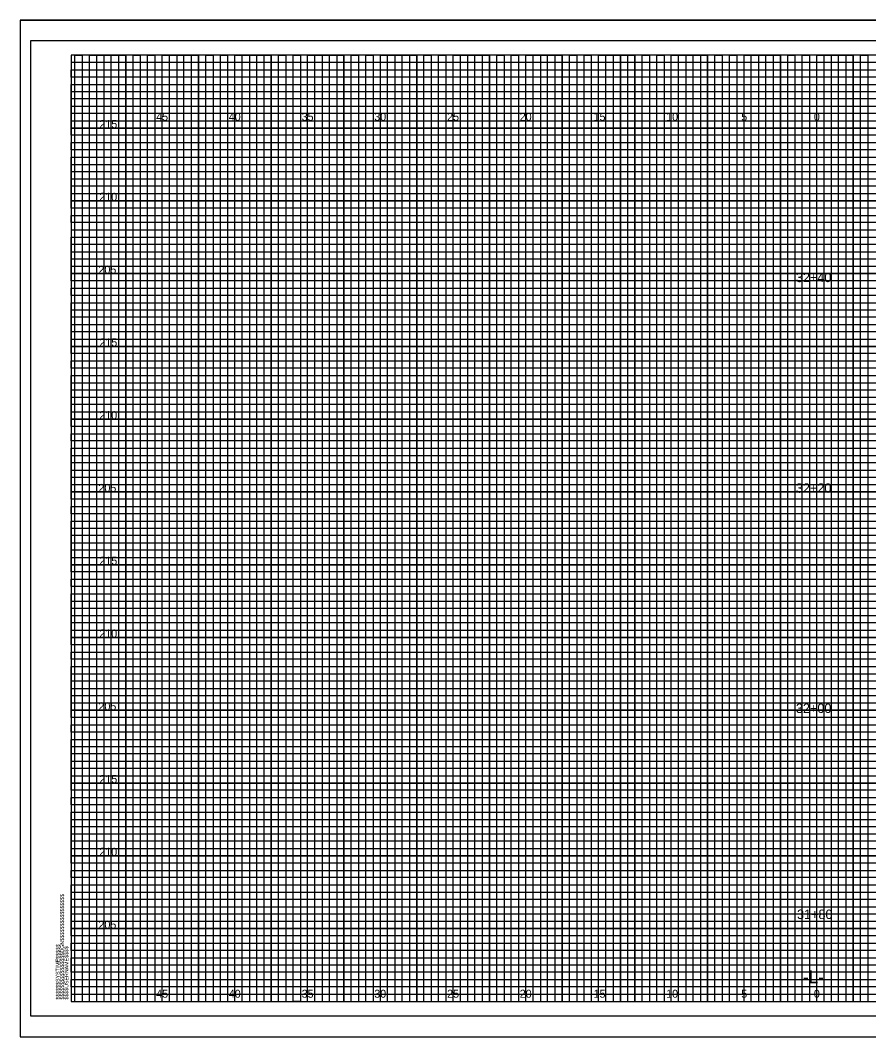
# Model space of a CAD drawing. Extents: x -4 to 103, y -2 to 6583.
# Drawn here: x -3.5 to 54.8, y 2122.3 to 2192.2 of the extents above; entities that cross this region are included whole.
import ezdxf

# ---------------------------------------------------------------- set-up
doc = ezdxf.new("R2010")
doc.units = 0
for name, color, linetype in [('Prop XS Alignment Label', 7, 'Continuous'), ('Prop XS Elevation Labels', 7, 'Continuous'), ('Prop XS Offset Labels', 7, 'Continuous'), ('Prop XS Station Labels', 7, 'Continuous'), ('Sheet Cross Section CELL', 7, 'Continuous'), ('Sheet Cross Section Grid Major CELL', 7, 'Continuous'), ('Sheet Cross Section Grid Middle CELL', 7, 'Continuous'), ('Sheet Cutting Line CELL', 7, 'Continuous'), ('Sheet DOT Grid CELL', 7, 'Continuous'), ('Sheet Plot Border Inside CELL', 7, 'Continuous'), ('Sheet Plot Border Outside CELL', 7, 'Continuous')]:
    doc.layers.add(name, color=color, linetype=linetype)

msp = doc.modelspace()

# ---------------------------------------------------------------- linework, layer by layer
at = {"layer": 'Sheet Cross Section CELL'}
msp.add_lwpolyline([(102.5, 2189.75), (0, 2189.75), (0, 2124.75), (102.5, 2124.75)], close=True, dxfattribs=at)
at = {"layer": 'Sheet Cross Section Grid Major CELL'}
for points in [[(1.25, 2124.75), (1.25, 2189.75), (3.75, 2189.75), (3.75, 2124.75), (6.25, 2124.75), (6.25, 2189.75), (8.75, 2189.75), (8.75, 2124.75), (11.25, 2124.75), (11.25, 2189.75), (13.75, 2189.75), (13.75, 2124.75), (16.25, 2124.75), (16.25, 2189.75), (18.75, 2189.75), (18.75, 2124.75), (21.25, 2124.75), (21.25, 2189.75), (23.75, 2189.75), (23.75, 2124.75), (26.25, 2124.75), (26.25, 2189.75), (28.75, 2189.75), (28.75, 2124.75), (31.25, 2124.75), (31.25, 2189.75), (33.75, 2189.75), (33.75, 2124.75), (36.25, 2124.75), (36.25, 2189.75), (38.75, 2189.75), (38.75, 2124.75), (41.25, 2124.75), (41.25, 2189.75), (43.75, 2189.75), (43.75, 2124.75), (46.25, 2124.75), (46.25, 2189.75), (48.75, 2189.75), (48.75, 2124.75), (51.25, 2124.75), (51.25, 2189.75), (53.75, 2189.75), (53.75, 2124.75)], [(102.5, 2184.75), (0, 2184.75), (0, 2187.25), (74.25, 2187.25)], [(102.5, 2179.75), (0, 2179.75), (0, 2182.25), (102.5, 2182.25)], [(102.5, 2174.75), (0, 2174.75), (0, 2177.25), (102.5, 2177.25)], [(102.5, 2169.75), (0, 2169.75), (0, 2172.25), (102.5, 2172.25)], [(102.5, 2164.75), (0, 2164.75), (0, 2167.25), (102.5, 2167.25)], [(102.5, 2159.75), (0, 2159.75), (0, 2162.25), (102.5, 2162.25)], [(102.5, 2154.75), (0, 2154.75), (0, 2157.25), (102.5, 2157.25)], [(102.5, 2149.75), (0, 2149.75), (0, 2152.25), (102.5, 2152.25)], [(102.5, 2144.75), (0, 2144.75), (0, 2147.25), (102.5, 2147.25)], [(102.5, 2139.75), (0, 2139.75), (0, 2142.25), (102.5, 2142.25)], [(102.5, 2134.75), (0, 2134.75), (0, 2137.25), (102.5, 2137.25)], [(102.5, 2129.75), (0, 2129.75), (0, 2132.25), (102.5, 2132.25)], [(0, 2127.25), (102.5, 2127.25)]]:
    msp.add_lwpolyline(points, dxfattribs=at)
at = {"layer": 'Sheet Cross Section Grid Middle CELL'}
for points in [[(0.25, 2124.75), (0.25, 2189.75), (0.75, 2189.75), (0.75, 2124.75), (1.75, 2124.75), (1.75, 2189.75), (2.25, 2189.75), (2.25, 2124.75), (2.75, 2124.75), (2.75, 2189.75), (3.25, 2189.75), (3.25, 2124.75), (4.25, 2124.75), (4.25, 2189.75), (4.75, 2189.75), (4.75, 2124.75), (5.25, 2124.75), (5.25, 2189.75), (5.75, 2189.75), (5.75, 2124.75), (6.75, 2124.75), (6.75, 2189.75), (7.25, 2189.75), (7.25, 2124.75), (7.75, 2124.75), (7.75, 2189.75), (8.25, 2189.75), (8.25, 2124.75), (9.25, 2124.75), (9.25, 2189.75), (9.75, 2189.75), (9.75, 2124.75), (10.25, 2124.75), (10.25, 2189.75), (10.75, 2189.75), (10.75, 2124.75), (11.75, 2124.75), (11.75, 2189.75), (12.25, 2189.75), (12.25, 2124.75), (12.75, 2124.75), (12.75, 2189.75), (13.25, 2189.75), (13.25, 2124.75), (14.25, 2124.75), (14.25, 2189.75), (14.75, 2189.75), (14.75, 2124.75), (15.75, 2124.75), (15.25, 2124.75), (15.25, 2189.75), (15.75, 2189.75), (15.75, 2124.75), (16.75, 2124.75), (16.75, 2189.75), (17.25, 2189.75), (17.25, 2124.75), (17.75, 2124.75), (17.75, 2189.75), (18.25, 2189.75), (18.25, 2124.75), (19.25, 2124.75), (19.25, 2189.75), (19.75, 2189.75), (19.75, 2124.75), (20.25, 2124.75), (20.25, 2189.75), (20.75, 2189.75), (20.75, 2124.75), (21.75, 2124.75), (21.75, 2189.75), (22.25, 2189.75), (22.25, 2124.75), (22.75, 2124.75), (22.75, 2189.75), (23.25, 2189.75), (23.25, 2124.75), (24.25, 2124.75), (24.25, 2189.75), (24.75, 2189.75), (24.75, 2124.75), (25.25, 2124.75), (25.25, 2189.75), (25.75, 2189.75), (25.75, 2124.75), (26.75, 2124.75), (26.75, 2189.75), (27.25, 2189.75), (27.25, 2124.75), (27.75, 2124.75), (27.75, 2189.75), (28.25, 2189.75), (28.25, 2124.75), (29.25, 2124.75), (29.25, 2189.75), (29.75, 2189.75), (29.75, 2124.75), (30.25, 2124.75), (30.25, 2189.75), (30.75, 2189.75), (30.75, 2124.75)], [(30.75, 2124.75), (31.75, 2124.75), (31.75, 2189.75), (32.25, 2189.75), (32.25, 2124.75), (32.75, 2124.75), (32.75, 2189.75), (33.25, 2189.75), (33.25, 2124.75), (34.25, 2124.75), (34.25, 2189.75), (34.75, 2189.75), (34.75, 2124.75), (35.25, 2124.75), (35.25, 2189.75), (35.75, 2189.75), (35.75, 2124.75), (36.75, 2124.75), (36.75, 2189.75), (37.25, 2189.75), (37.25, 2124.75), (37.75, 2124.75), (37.75, 2189.75), (37.75, 2124.75)], [(38.25, 2189.75), (38.25, 2124.75), (39.25, 2124.75), (39.25, 2189.75), (39.75, 2189.75), (39.75, 2124.75), (40.25, 2124.75), (40.25, 2189.75), (40.75, 2189.75), (40.75, 2124.75), (41.75, 2124.75), (41.75, 2189.75), (42.25, 2189.75), (42.25, 2124.75), (42.75, 2124.75), (42.75, 2189.75), (43.25, 2189.75), (43.25, 2124.75), (43.75, 2124.75), (44.25, 2124.75), (44.25, 2189.75), (44.75, 2189.75), (44.75, 2124.75), (45.25, 2124.75), (45.25, 2189.75), (45.75, 2189.75), (45.75, 2124.75), (46.75, 2124.75), (46.75, 2189.75), (47.25, 2189.75), (47.25, 2124.75), (47.75, 2124.75), (47.75, 2189.75), (48.25, 2189.75), (48.25, 2124.75), (49.25, 2124.75), (49.25, 2189.75), (49.75, 2189.75), (49.75, 2124.75), (50.25, 2124.75), (50.25, 2189.75), (50.75, 2189.75), (50.75, 2124.75), (51.75, 2124.75), (51.75, 2189.75), (52.25, 2189.75), (52.25, 2124.75), (52.75, 2124.75), (52.75, 2189.75), (53.25, 2189.75), (53.25, 2124.75), (54.25, 2124.75), (54.25, 2189.75), (54.75, 2189.75), (54.75, 2124.75), (55.25, 2124.75)], [(0, 2186.75), (0, 2187.75), (74.25, 2187.75), (74.25, 2188.25), (0, 2188.25), (0, 2188.75), (74.25, 2188.75), (74.25, 2189.25), (0, 2189.25)], [(102.5, 2186.75), (0, 2186.75)], [(102.5, 2185.75), (0, 2185.75), (0, 2186.25), (102.5, 2186.25)], [(102.5, 2184.25), (0, 2184.25), (0, 2185.25), (102.5, 2185.25)], [(102.5, 2183.25), (0, 2183.25), (0, 2183.75), (102.5, 2183.75)], [(102.5, 2181.75), (0, 2181.75), (0, 2182.75), (102.5, 2182.75)], [(102.5, 2180.75), (0, 2180.75), (0, 2181.25), (102.5, 2181.25)], [(102.5, 2179.25), (0, 2179.25), (0, 2180.25), (102.5, 2180.25)], [(102.5, 2178.25), (0, 2178.25), (0, 2178.75), (102.5, 2178.75)], [(0, 2177.75), (102.5, 2177.75)], [(102.5, 2176.75), (0, 2176.75)], [(102.5, 2175.75), (0, 2175.75), (0, 2176.25), (102.5, 2176.25)], [(102.5, 2174.25), (0, 2174.25), (0, 2175.25), (102.5, 2175.25)], [(102.5, 2173.25), (0, 2173.25), (0, 2173.75), (102.5, 2173.75)], [(102.5, 2171.75), (0, 2171.75), (0, 2172.75), (102.5, 2172.75)], [(102.5, 2170.75), (0, 2170.75), (0, 2171.25), (102.5, 2171.25)], [(102.5, 2169.25), (0, 2169.25), (0, 2170.25), (102.5, 2170.25)], [(102.5, 2168.25), (0, 2168.25), (0, 2168.75), (102.5, 2168.75)], [(102.5, 2166.75), (0, 2166.75), (0, 2167.75), (102.5, 2167.75)], [(102.5, 2165.75), (0, 2165.75), (0, 2166.25), (102.5, 2166.25)], [(102.5, 2164.25), (0, 2164.25), (0, 2165.25), (102.5, 2165.25)], [(102.5, 2163.25), (0, 2163.25), (0, 2163.75), (102.5, 2163.75)], [(102.5, 2161.75), (0, 2161.75), (0, 2162.75), (102.5, 2162.75)], [(102.5, 2160.75), (0, 2160.75), (0, 2161.25), (102.5, 2161.25)], [(102.5, 2159.25), (0, 2159.25), (0, 2160.25), (102.5, 2160.25)], [(102.5, 2158.25), (0, 2158.25), (0, 2158.75), (102.5, 2158.75)], [(102.5, 2156.75), (0, 2156.75), (0, 2157.75), (102.5, 2157.75)], [(102.5, 2155.75), (0, 2155.75), (0, 2156.25)], [(0, 2156.25), (102.5, 2156.25)], [(102.5, 2154.25), (0, 2154.25), (0, 2155.25), (102.5, 2155.25)], [(102.5, 2153.25), (0, 2153.25), (0, 2153.75), (102.5, 2153.75)], [(102.5, 2151.75), (0, 2151.75), (0, 2152.75), (102.5, 2152.75)], [(102.5, 2150.75), (0, 2150.75), (0, 2151.25), (102.5, 2151.25)], [(102.5, 2149.25), (0, 2149.25), (0, 2150.25), (102.5, 2150.25)], [(102.5, 2148.25), (0, 2148.25), (0, 2148.75), (102.5, 2148.75)], [(102.5, 2146.75), (0, 2146.75), (0, 2147.75), (102.5, 2147.75)], [(102.5, 2145.75), (0, 2145.75), (0, 2146.25), (102.5, 2146.25)], [(102.5, 2144.25), (0, 2144.25), (0, 2145.25), (102.5, 2145.25)], [(102.5, 2143.25), (0, 2143.25), (0, 2143.75), (102.5, 2143.75)], [(102.5, 2141.75), (0, 2141.75), (0, 2142.75), (102.5, 2142.75)], [(102.5, 2140.75), (0, 2140.75), (0, 2141.25), (102.5, 2141.25)], [(102.5, 2139.25), (0, 2139.25), (0, 2140.25), (102.5, 2140.25)], [(102.5, 2138.25), (0, 2138.25), (0, 2138.75), (102.5, 2138.75)], [(102.5, 2136.75), (0, 2136.75), (0, 2137.75), (102.5, 2137.75)], [(102.5, 2135.75), (0, 2135.75), (0, 2136.25), (102.5, 2136.25)], [(102.5, 2134.25), (0, 2134.25), (0, 2135.25), (102.5, 2135.25)], [(102.5, 2133.25), (0, 2133.25), (0, 2133.75), (102.5, 2133.75)], [(102.5, 2131.75), (0, 2131.75), (0, 2132.75), (102.5, 2132.75)], [(102.5, 2130.75), (0, 2130.75), (0, 2131.25), (102.5, 2131.25)], [(102.5, 2129.25), (0, 2129.25), (0, 2130.25), (102.5, 2130.25)], [(102.5, 2128.25), (0, 2128.25), (0, 2128.75), (102.5, 2128.75)], [(102.5, 2126.75), (0, 2126.75), (0, 2127.75), (102.5, 2127.75)], [(102.5, 2125.75), (0, 2125.75), (0, 2126.25), (102.5, 2126.25)], [(0, 2125.25), (102.5, 2125.25)]]:
    msp.add_lwpolyline(points, dxfattribs=at)
at = {"layer": 'Sheet Cutting Line CELL'}
for p, q in [((-3.5, 2192.15), (103.4, 2192.15)), ((-3.5, 2192.15), (-3.5, 2122.325)), ((-3.5, 2122.325), (103.4, 2122.325))]:
    msp.add_line(p, q, dxfattribs=at)
at = {"layer": 'Sheet DOT Grid CELL'}
for p, q in [((1.25, 2124.75), (1.25, 2189.75)), ((3.75, 2124.75), (3.75, 2189.75)), ((6.25, 2124.75), (6.25, 2189.75)), ((8.75, 2124.75), (8.75, 2189.75)), ((11.25, 2124.75), (11.25, 2189.75)), ((13.75, 2124.75), (13.75, 2189.75)), ((16.25, 2124.75), (16.25, 2189.75)), ((18.75, 2124.75), (18.75, 2189.75)), ((21.25, 2124.75), (21.25, 2189.75)), ((23.75, 2124.75), (23.75, 2189.75)), ((26.25, 2124.75), (26.25, 2189.75)), ((28.75, 2124.75), (28.75, 2189.75)), ((31.25, 2124.75), (31.25, 2189.75)), ((33.75, 2124.75), (33.75, 2189.75)), ((36.25, 2124.75), (36.25, 2189.75)), ((38.75, 2124.75), (38.75, 2189.75)), ((41.25, 2124.75), (41.25, 2189.75)), ((43.75, 2124.75), (43.75, 2189.75)), ((46.25, 2124.75), (46.25, 2189.75)), ((48.75, 2124.75), (48.75, 2189.75)), ((51.25, 2124.75), (51.25, 2189.75)), ((53.75, 2124.75), (53.75, 2189.75)), ((0, 2187.25), (74.25, 2187.25)), ((0, 2184.75), (102.5, 2184.75)), ((0, 2182.25), (102.5, 2182.25)), ((0, 2179.75), (102.5, 2179.75)), ((0, 2177.25), (102.5, 2177.25)), ((0, 2174.75), (102.5, 2174.75)), ((0, 2172.25), (102.5, 2172.25)), ((0, 2169.75), (102.5, 2169.75)), ((0, 2167.25), (102.5, 2167.25)), ((0, 2164.75), (102.5, 2164.75)), ((0, 2162.25), (102.5, 2162.25)), ((0, 2159.75), (102.5, 2159.75)), ((0, 2157.25), (102.5, 2157.25)), ((0, 2154.75), (102.5, 2154.75)), ((0, 2152.25), (102.5, 2152.25)), ((0, 2149.75), (102.5, 2149.75)), ((0, 2147.25), (102.5, 2147.25)), ((0, 2144.75), (102.5, 2144.75)), ((0, 2142.25), (102.5, 2142.25)), ((0, 2139.75), (102.5, 2139.75)), ((0, 2137.25), (102.5, 2137.25)), ((0, 2134.75), (102.5, 2134.75)), ((0, 2132.25), (102.5, 2132.25)), ((0, 2129.75), (102.5, 2129.75)), ((0, 2127.25), (102.5, 2127.25))]:
    msp.add_line(p, q, dxfattribs=at)
at = {"layer": 'Sheet Plot Border Inside CELL'}
msp.add_lwpolyline([(103, 2190.75), (-2.8, 2190.75), (-2.8, 2123.75), (103, 2123.75)], close=True, dxfattribs=at)
at = {"layer": 'Sheet Plot Border Outside CELL'}
msp.add_lwpolyline([(103.4, 2192.15), (-3.5, 2192.15), (-3.5, 2122.325), (103.4, 2122.325)], close=True, dxfattribs=at)

# ---------------------------------------------------------------- texts
at = {"layer": 'Prop XS Alignment Label'}
msp.add_text('-L-', height=0.875, dxfattribs=at).set_placement((50.307, 2126))
at = {"layer": 'Prop XS Elevation Labels'}
for s, p in [('215', (1.938, 2184.75)), ('210', (1.93, 2179.75)), ('205', (1.872, 2174.75)), ('215', (1.938, 2169.75)), ('210', (1.93, 2164.75)), ('205', (1.872, 2159.75)), ('215', (1.938, 2154.75)), ('210', (1.93, 2149.75)), ('205', (1.872, 2144.75)), ('215', (1.938, 2139.75)), ('210', (1.93, 2134.75)), ('205', (1.872, 2129.75))]:
    msp.add_text(s, height=0.55, dxfattribs=at).set_placement(p)
at = {"layer": 'Prop XS Offset Labels'}
for s, p in [('45', (5.84, 2185.25)), ('40', (10.831, 2185.25)), ('35', (15.84, 2185.25)), ('30', (20.831, 2185.25)), ('25', (25.84, 2185.25)), ('20', (30.831, 2185.25)), ('15', (35.906, 2185.25)), ('10', (40.897, 2185.25)), ('5', (46.057, 2185.25)), ('0', (51.049, 2185.25)), ('0', (51.049, 2185.25)), ('45', (5.84, 2125)), ('40', (10.831, 2125)), ('35', (15.84, 2125)), ('30', (20.831, 2125)), ('25', (25.84, 2125)), ('20', (30.831, 2125)), ('15', (35.906, 2125)), ('10', (40.897, 2125)), ('5', (46.057, 2125)), ('0', (51.049, 2125)), ('0', (51.049, 2125))]:
    msp.add_text(s, height=0.55, dxfattribs=at).set_placement(p)
at = {"layer": 'Prop XS Station Labels'}
for s, p in [('32+40', (49.816, 2174.163)), ('32+20', (49.816, 2159.692)), ('32+00', (49.816, 2144.56)), ('31+80', (49.893, 2130.406))]:
    msp.add_text(s, height=0.65, dxfattribs=at).set_placement(p)
at = {"layer": 'Sheet Cross Section CELL'}
for s, p in [('$$$$$$$$$$$$$$$$DGN$$$$$$$$$$$$$$$$', (-0.5, 2124.875)), ('$$$$$$SYSTIME$$$$$', (-0.797, 2124.875)), ('$$$$USERNAME$$$$', (-0.2, 2124.875))]:
    msp.add_text(s, height=0.2625, rotation=90, dxfattribs=at).set_placement(p)
at = {"layer": 'Sheet Cross Section Grid Major CELL'}
msp.add_text('040397', height=0.0025, rotation=90, dxfattribs=at).set_placement((-0.001, 2189.736))

doc.saveas('drawing.dxf')
